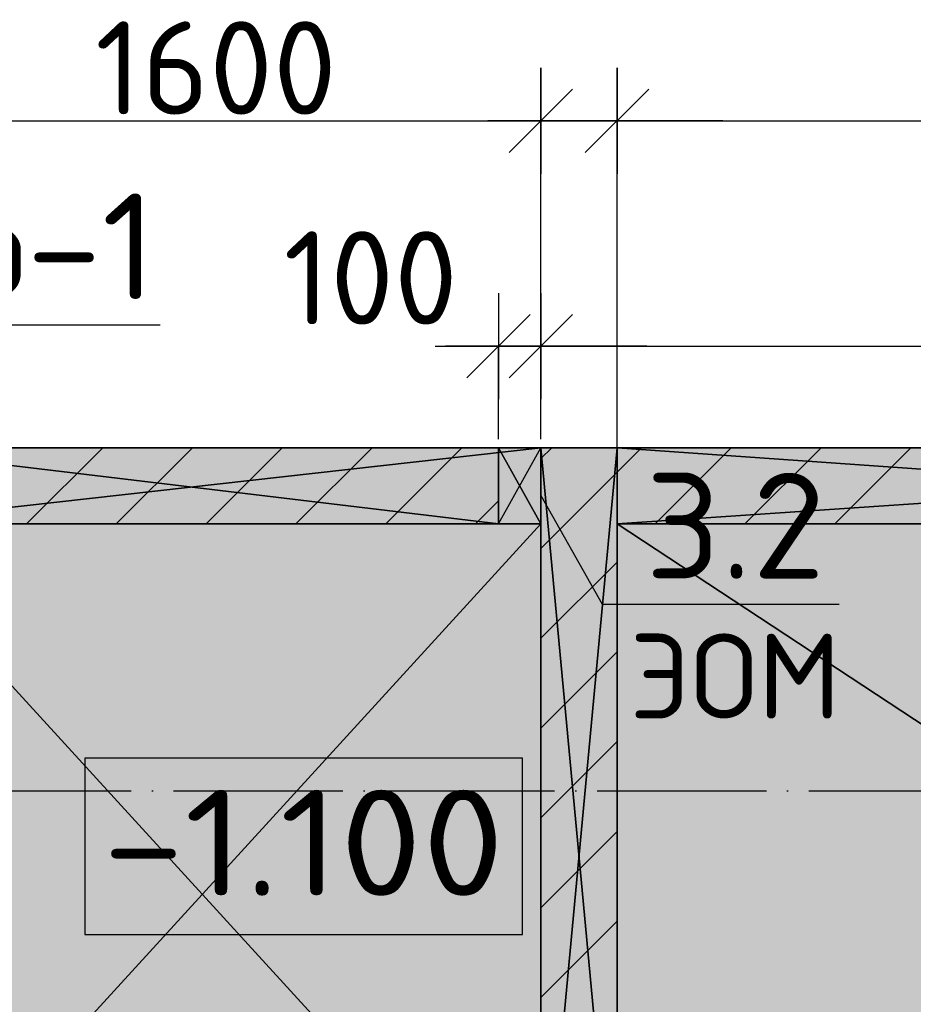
# Model space of a CAD drawing. Header units: millimetres. Extents: x 40580 to 559114, y -343730 to 81020.
# Tile 353 of 656: x 349852 to 351963, y -51700 to -49374. Entities that reach past the tile are written whole.
import ezdxf
from ezdxf.enums import TextEntityAlignment as Align

# ---------------------------------------------------------------- set-up
doc = ezdxf.new("R2010")
doc.units = ezdxf.units.MM
doc.linetypes.add('______11', pattern=[500, 400, -50, 0, -50])
doc.linetypes.add('______5', pattern=[1100, 800, -100, 100, -100])
for name, color, linetype in [('____________', 7, 'Continuous'), ('_________________', 7, 'Continuous'), ('___________________', 253, '______5'), ('______________________', 7, 'Continuous'), ('_________________________0', 7, 'Continuous'), ('__________________________', 22, 'Continuous')]:
    doc.layers.add(name, color=color, linetype=linetype)
doc.layers.add('Standard', color=7, linetype='Continuous', lineweight=25)
doc.styles.add('ISOCPEUR', font='isocpeur.ttf')

# ---------------------------------------------------------------- blocks, each defined once
blk = doc.blocks.new('ALL_ML_STRICH')
at = {"color": 0, "linetype": 'ByBlock', "lineweight": -2}
for p, q in [((0, -0.5), (0, 0.5)), ((-0.3, -0.3), (0.3, 0.3)), ((-1, 0), (0.5, 0))]:
    blk.add_line(p, q, dxfattribs=at)

msp = doc.modelspace()

# ---------------------------------------------------------------- hatches: boundary and pattern name
at = {"layer": '____________', "linetype": 'Continuous'}
for points in [[(349483.2, -50565.1), (350983.2, -50565.1), (350983.2, -50385.1), (349483.2, -50385.1)], [(351263.2, -52315.1), (351263.2, -50385.1), (351083.2, -50385.1), (351083.2, -52315.1)], [(351263.2, -50565.1), (353823.2, -50565.1), (353823.2, -50385.1), (351263.2, -50385.1)]]:
    msp.add_hatch(color=9, dxfattribs=at).paths.add_polyline_path(points)

# ---------------------------------------------------------------- linework, layer by layer
at = {"layer": '____________', "color": 253, "linetype": '______5'}
for p, q in [((349868.1, -50565.1), (350048.1, -50385.1)), ((350292.4, -50565.1), (350472.4, -50385.1)), ((350716.7, -50565.1), (350896.7, -50385.1)), ((351263.2, -50442.8), (351320.9, -50385.1)), ((351565.2, -50565.1), (351745.2, -50385.1)), ((351083.2, -50622.8), (351263.2, -50442.8)), ((351083.2, -51047.1), (351263.2, -50867.1)), ((351083.2, -51471.4), (351263.2, -51291.4))]:
    msp.add_line(p, q, dxfattribs=at)
at = {"layer": '____________', "color": 253, "linetype": '______11'}
for p, q in [((350080.3, -50565.1), (350260.3, -50385.1)), ((350504.5, -50565.1), (350684.5, -50385.1)), ((351083.2, -50410.7), (351108.8, -50385.1)), ((351353, -50565.1), (351533, -50385.1)), ((351777.3, -50565.1), (351957.3, -50385.1)), ((350928.8, -50565.1), (350983.2, -50510.7)), ((351083.2, -50835), (351263.2, -50655)), ((351083.2, -51259.2), (351263.2, -51079.2)), ((351083.2, -51683.5), (351263.2, -51503.5))]:
    msp.add_line(p, q, dxfattribs=at)
at = {"layer": '_________________', "color": 254, "linetype": 'Continuous'}
for points in [[(349483.2, -52315.1), (349483.2, -50565.1), (351083.2, -52315.1)], [(351083.2, -52315.1), (349483.2, -50565.1), (351083.2, -50565.1)], [(351263.2, -52315.1), (351263.2, -50565.1), (353923.2, -52315.1)], [(353923.2, -52315.1), (351263.2, -50565.1), (353923.2, -50565.1)]]:
    msp.add_solid(points, dxfattribs=at)
at = {"layer": '___________________', "color": 253, "linetype": '______11'}
msp.add_line((338213.2, -51195.1), (359553.2, -51195.1), dxfattribs=at)
at = {"layer": '______________________', "color": 7, "linetype": 'Continuous'}
for p, q in [((349483.2, -49613.2), (351083.2, -49613.2)), ((351083.2, -49613.2), (351263.2, -49613.2)), ((351263.2, -49613.2), (353923.2, -49613.2)), ((350983.2, -50145.1), (351083.2, -50145.1)), ((351083.2, -50145.1), (353823.2, -50145.1))]:
    msp.add_line(p, q, dxfattribs=at)
at = {"layer": '______________________', "color": 253, "linetype": 'Continuous'}
for p, q in [((351083.2, -50365.1), (351083.2, -49613.2)), ((351083.2, -50365.1), (351083.2, -49613.2)), ((351263.2, -50545.1), (351263.2, -49613.2)), ((351263.2, -50545.1), (351263.2, -49613.2)), ((350983.2, -50365.1), (350983.2, -50145.1)), ((351083.2, -50365.1), (351083.2, -50145.1)), ((351083.2, -50365.1), (351083.2, -50145.1))]:
    msp.add_line(p, q, dxfattribs=at)
at = {"layer": '_________________________0', "color": 7, "linetype": 'Continuous'}
for p, q in [((349623.8, -50094.7), (350183.8, -50094.7)), ((351083.2, -50497.7), (351227.6, -50754.5)), ((351227.6, -50754.5), (351787.6, -50754.5))]:
    msp.add_line(p, q, dxfattribs=at)
at = {"layer": '__________________________', "color": 180, "linetype": 'Continuous'}
for p, q in [((351083.2, -50385.1), (350983.2, -50385.1)), ((350983.2, -50385.1), (350983.2, -50565.1)), ((350983.2, -50385.1), (351083.2, -50565.1)), ((350983.2, -50565.1), (351083.2, -50385.1)), ((351083.2, -50565.1), (351083.2, -50385.1)), ((350983.2, -50565.1), (351083.2, -50565.1))]:
    msp.add_line(p, q, dxfattribs=at)
at = {"layer": '__________________________', "color": 171, "linetype": 'Continuous'}
for points in [[(350983.2, -50565.1), (350983.2, -50385.1), (351083.2, -50565.1)], [(351083.2, -50565.1), (350983.2, -50385.1), (351083.2, -50385.1)]]:
    msp.add_solid(points, dxfattribs=at)
at = {"layer": 'Standard', "color": 7, "linetype": 'Continuous'}
for p, q in [((351039.5, -51118), (350006.2, -51118)), ((350006.2, -51118), (350006.2, -51534.6)), ((351039.5, -51534.6), (351039.5, -51118)), ((350006.2, -51534.6), (351039.5, -51534.6))]:
    msp.add_line(p, q, dxfattribs=at)

# ---------------------------------------------------------------- block references
at = {"layer": '______________________', "color": 7, "linetype": 'Continuous', "xscale": 250, "yscale": 250, "zscale": 250}
for p in [(351083.2, -49613.2), (351263.2, -49613.2), (351083.2, -50145.1)]:
    msp.add_blockref('ALL_ML_STRICH', p, dxfattribs=at)
at = {"layer": '______________________', "color": 7, "linetype": 'Continuous', "xscale": 250, "yscale": 250, "zscale": 250, "rotation": 180}
for p in [(351083.2, -49613.2), (351263.2, -49613.2), (350983.2, -50145.1), (351083.2, -50145.1)]:
    msp.add_blockref('ALL_ML_STRICH', p, dxfattribs=at)

# ---------------------------------------------------------------- texts
at = {"layer": '______________________', "color": 7, "style": 'ISOCPEUR'}
for s, p in [('1600', (350030.2, -49598.2)), ('100', (350475.5, -50094))]:
    msp.add_text(s, height=220, dxfattribs=at).set_placement(p)
at = {"layer": '_________________________0', "color": 7, "linetype": 'Continuous', "style": 'ISOCPEUR'}
for s, height, p, p2 in [('о-1', 250, (349701.3, -50034.7), (350176.3, -50034.7)), ('3.2', 250, (351330.1, -50694.5), (351755.1, -50694.5)), ('ЭОМ', 200, (351292.6, -51024.5), (351792.6, -51024.5))]:
    msp.add_text(s, height=height, dxfattribs=at).set_placement(p, p2, align=Align.FIT)
at = {"layer": 'Standard', "color": 7, "linetype": 'Continuous', "style": 'ISOCPEUR', "width": 1.116719}
msp.add_text('-1.100', height=250, dxfattribs=at).set_placement((350047.8, -51443), (350997, -51443), align=Align.FIT)

# ---------------------------------------------------------------- meshes
at = {"layer": '____________', "color": 7, "linetype": 'Continuous'}
mesh = msp.add_polyface(dxfattribs=at)
corners = [(350983.2, -50385.1, -400), (351083.2, -50385.1, -400), (351083.2, -50385.1, -3800), (349483.2, -50385.1, -3800), (349483.2, -50385.1, -350), (350983.2, -50385.1, -350)]
mesh.append_faces([[corners[k] for k in face] for face in [(3, 4, 0), (2, 3, 0)]], dxfattribs={"vtx1": -1, "vtx2": -1, "color": 7})
mesh.append_faces([[corners[k] for k in face] for face in [(4, 5, 0), (0, 1, 2)]], dxfattribs={"vtx2": -1, "color": 7})
mesh = msp.add_polyface(dxfattribs=at)
corners = [(349483.2, -50385.1, -350), (349483.2, -50565.1, -350), (350983.2, -50565.1, -350), (350983.2, -50385.1, -350)]
mesh.append_faces([[corners[k] for k in face] for face in [(1, 2, 0)]], dxfattribs={"vtx1": -1, "color": 7})
mesh.append_faces([[corners[k] for k in face] for face in [(2, 3, 0)]], dxfattribs={"vtx2": -1, "color": 7})
mesh = msp.add_polyface(dxfattribs=at)
corners = [(349483.2, -50565.1, -3800), (349483.2, -50385.1, -3800), (351083.2, -50385.1, -3800), (351083.2, -50565.1, -3800)]
mesh.append_faces([[corners[k] for k in face] for face in [(1, 2, 0)]], dxfattribs={"vtx1": -1, "color": 7})
mesh.append_faces([[corners[k] for k in face] for face in [(2, 3, 0)]], dxfattribs={"vtx2": -1, "color": 7})
mesh = msp.add_polyface(dxfattribs=at)
corners = [(350983.2, -50385.1, -350), (350983.2, -50565.1, -350), (350983.2, -50565.1, -400), (350983.2, -50385.1, -400)]
mesh.append_faces([[corners[k] for k in face] for face in [(1, 2, 0)]], dxfattribs={"vtx1": -1, "color": 7})
mesh.append_faces([[corners[k] for k in face] for face in [(2, 3, 0)]], dxfattribs={"vtx2": -1, "color": 7})
mesh = msp.add_polyface(dxfattribs=at)
corners = [(351083.2, -50565.1, -400), (351083.2, -50385.1, -400), (350983.2, -50385.1, -400), (350983.2, -50565.1, -400)]
mesh.append_faces([[corners[k] for k in face] for face in [(1, 2, 0)]], dxfattribs={"vtx1": -1, "color": 7})
mesh.append_faces([[corners[k] for k in face] for face in [(2, 3, 0)]], dxfattribs={"vtx2": -1, "color": 7})
mesh = msp.add_polyface(dxfattribs=at)
corners = [(351083.2, -50565.1, -3800), (351083.2, -50385.1, -3800), (351083.2, -50385.1, -400), (351083.2, -50565.1, -400)]
mesh.append_faces([[corners[k] for k in face] for face in [(1, 2, 0)]], dxfattribs={"vtx1": -1, "color": 7})
mesh.append_faces([[corners[k] for k in face] for face in [(2, 3, 0)]], dxfattribs={"vtx2": -1, "color": 7})
mesh = msp.add_polyface(dxfattribs=at)
corners = [(351083.2, -50385.1, -3800), (351083.2, -52315.1, -3800), (351083.2, -52315.1, -350), (351083.2, -50385.1, -350)]
mesh.append_faces([[corners[k] for k in face] for face in [(1, 2, 0)]], dxfattribs={"vtx1": -1, "color": 7})
mesh.append_faces([[corners[k] for k in face] for face in [(2, 3, 0)]], dxfattribs={"vtx2": -1, "color": 7})
mesh = msp.add_polyface(dxfattribs=at)
corners = [(351263.2, -50385.1, -3800), (351083.2, -50385.1, -3800), (351083.2, -50385.1, -350), (351263.2, -50385.1, -350)]
mesh.append_faces([[corners[k] for k in face] for face in [(1, 2, 0)]], dxfattribs={"vtx1": -1, "color": 7})
mesh.append_faces([[corners[k] for k in face] for face in [(2, 3, 0)]], dxfattribs={"vtx2": -1, "color": 7})
mesh = msp.add_polyface(dxfattribs=at)
corners = [(351083.2, -52315.1, -350), (351263.2, -52315.1, -350), (351263.2, -50385.1, -350), (351083.2, -50385.1, -350)]
mesh.append_faces([[corners[k] for k in face] for face in [(1, 2, 0)]], dxfattribs={"vtx1": -1, "color": 7})
mesh.append_faces([[corners[k] for k in face] for face in [(2, 3, 0)]], dxfattribs={"vtx2": -1, "color": 7})
mesh = msp.add_polyface(dxfattribs=at)
corners = [(351263.2, -52315.1, -3800), (351083.2, -52315.1, -3800), (351083.2, -50385.1, -3800), (351263.2, -50385.1, -3800)]
mesh.append_faces([[corners[k] for k in face] for face in [(1, 2, 0)]], dxfattribs={"vtx1": -1, "color": 7})
mesh.append_faces([[corners[k] for k in face] for face in [(2, 3, 0)]], dxfattribs={"vtx2": -1, "color": 7})
mesh = msp.add_polyface(dxfattribs=at)
corners = [(353823.2, -50385.1, -400), (353923.2, -50385.1, -400), (353923.2, -50385.1, -3800), (351263.2, -50385.1, -3800), (351263.2, -50385.1, -350), (353823.2, -50385.1, -350)]
mesh.append_faces([[corners[k] for k in face] for face in [(3, 4, 0), (2, 3, 0)]], dxfattribs={"vtx1": -1, "vtx2": -1, "color": 7})
mesh.append_faces([[corners[k] for k in face] for face in [(4, 5, 0), (0, 1, 2)]], dxfattribs={"vtx2": -1, "color": 7})
mesh = msp.add_polyface(dxfattribs=at)
corners = [(351263.2, -50385.1, -3800), (351263.2, -50565.1, -3800), (351263.2, -50565.1, -350), (351263.2, -50385.1, -350)]
mesh.append_faces([[corners[k] for k in face] for face in [(1, 2, 0)]], dxfattribs={"vtx1": -1, "color": 7})
mesh.append_faces([[corners[k] for k in face] for face in [(2, 3, 0)]], dxfattribs={"vtx2": -1, "color": 7})
mesh = msp.add_polyface(dxfattribs=at)
corners = [(351263.2, -50385.1, -350), (351263.2, -50565.1, -350), (353823.2, -50565.1, -350), (353823.2, -50385.1, -350)]
mesh.append_faces([[corners[k] for k in face] for face in [(1, 2, 0)]], dxfattribs={"vtx1": -1, "color": 7})
mesh.append_faces([[corners[k] for k in face] for face in [(2, 3, 0)]], dxfattribs={"vtx2": -1, "color": 7})
mesh = msp.add_polyface(dxfattribs=at)
corners = [(351263.2, -50565.1, -3800), (351263.2, -50385.1, -3800), (353923.2, -50385.1, -3800), (353923.2, -50565.1, -3800)]
mesh.append_faces([[corners[k] for k in face] for face in [(1, 2, 0)]], dxfattribs={"vtx1": -1, "color": 7})
mesh.append_faces([[corners[k] for k in face] for face in [(2, 3, 0)]], dxfattribs={"vtx2": -1, "color": 7})
mesh = msp.add_polyface(dxfattribs=at)
corners = [(351263.2, -52315.1, -3800), (351263.2, -50385.1, -3800), (351263.2, -50385.1, -350), (351263.2, -52315.1, -350)]
mesh.append_faces([[corners[k] for k in face] for face in [(1, 2, 0)]], dxfattribs={"vtx1": -1, "color": 7})
mesh.append_faces([[corners[k] for k in face] for face in [(2, 3, 0)]], dxfattribs={"vtx2": -1, "color": 7})
mesh = msp.add_polyface(dxfattribs=at)
corners = [(350983.2, -50565.1, -350), (349483.2, -50565.1, -350), (349483.2, -50565.1, -3800), (351083.2, -50565.1, -3800), (351083.2, -50565.1, -400), (350983.2, -50565.1, -400)]
mesh.append_faces([[corners[k] for k in face] for face in [(5, 1, 3)]], dxfattribs={"vtx0": -1, "vtx1": -1, "vtx2": -1, "color": 7})
mesh.append_faces([[corners[k] for k in face] for face in [(3, 4, 5), (1, 2, 3), (5, 0, 1)]], dxfattribs={"vtx2": -1, "color": 7})
mesh = msp.add_polyface(dxfattribs=at)
corners = [(353823.2, -50565.1, -350), (351263.2, -50565.1, -350), (351263.2, -50565.1, -3800), (353923.2, -50565.1, -3800), (353923.2, -50565.1, -400), (353823.2, -50565.1, -400)]
mesh.append_faces([[corners[k] for k in face] for face in [(5, 1, 3)]], dxfattribs={"vtx0": -1, "vtx1": -1, "vtx2": -1, "color": 7})
mesh.append_faces([[corners[k] for k in face] for face in [(3, 4, 5), (1, 2, 3), (5, 0, 1)]], dxfattribs={"vtx2": -1, "color": 7})
at = {"layer": '_________________', "color": 7, "linetype": 'Continuous'}
mesh = msp.add_polyface(dxfattribs=at)
corners = [(351083.2, -50565.1, -1800), (349483.2, -50565.1, -1800), (349483.2, -50565.1, -1600), (351083.2, -50565.1, -1600)]
mesh.append_faces([[corners[k] for k in face] for face in [(1, 2, 0)]], dxfattribs={"vtx1": -1, "color": 7})
mesh.append_faces([[corners[k] for k in face] for face in [(2, 3, 0)]], dxfattribs={"vtx2": -1, "color": 7})
mesh = msp.add_polyface(dxfattribs=at)
corners = [(349483.2, -52315.1, -1600), (351083.2, -52315.1, -1600), (351083.2, -50565.1, -1600), (349483.2, -50565.1, -1600)]
mesh.append_faces([[corners[k] for k in face] for face in [(1, 2, 0)]], dxfattribs={"vtx1": -1, "color": 7})
mesh.append_faces([[corners[k] for k in face] for face in [(2, 3, 0)]], dxfattribs={"vtx2": -1, "color": 7})
mesh = msp.add_polyface(dxfattribs=at)
corners = [(351083.2, -52315.1, -1800), (349483.2, -52315.1, -1800), (349483.2, -50565.1, -1800), (351083.2, -50565.1, -1800)]
mesh.append_faces([[corners[k] for k in face] for face in [(1, 2, 0)]], dxfattribs={"vtx1": -1, "color": 7})
mesh.append_faces([[corners[k] for k in face] for face in [(2, 3, 0)]], dxfattribs={"vtx2": -1, "color": 7})
mesh = msp.add_polyface(dxfattribs=at)
corners = [(351083.2, -52315.1, -1800), (351083.2, -50565.1, -1800), (351083.2, -50565.1, -1600), (351083.2, -52315.1, -1600)]
mesh.append_faces([[corners[k] for k in face] for face in [(1, 2, 0)]], dxfattribs={"vtx1": -1, "color": 7})
mesh.append_faces([[corners[k] for k in face] for face in [(2, 3, 0)]], dxfattribs={"vtx2": -1, "color": 7})
mesh = msp.add_polyface(dxfattribs=at)
corners = [(351263.2, -50565.1, -2200), (351263.2, -52315.1, -2200), (351263.2, -52315.1, -2000), (351263.2, -50565.1, -2000)]
mesh.append_faces([[corners[k] for k in face] for face in [(1, 2, 0)]], dxfattribs={"vtx1": -1, "color": 7})
mesh.append_faces([[corners[k] for k in face] for face in [(2, 3, 0)]], dxfattribs={"vtx2": -1, "color": 7})
mesh = msp.add_polyface(dxfattribs=at)
corners = [(353923.2, -50565.1, -2200), (351263.2, -50565.1, -2200), (351263.2, -50565.1, -2000), (353923.2, -50565.1, -2000)]
mesh.append_faces([[corners[k] for k in face] for face in [(1, 2, 0)]], dxfattribs={"vtx1": -1, "color": 7})
mesh.append_faces([[corners[k] for k in face] for face in [(2, 3, 0)]], dxfattribs={"vtx2": -1, "color": 7})
mesh = msp.add_polyface(dxfattribs=at)
corners = [(353923.2, -50565.1, -2000), (351263.2, -50565.1, -2000), (351263.2, -52315.1, -2000), (353923.2, -52315.1, -2000)]
mesh.append_faces([[corners[k] for k in face] for face in [(1, 2, 0)]], dxfattribs={"vtx1": -1, "color": 7})
mesh.append_faces([[corners[k] for k in face] for face in [(2, 3, 0)]], dxfattribs={"vtx2": -1, "color": 7})
mesh = msp.add_polyface(dxfattribs=at)
corners = [(351263.2, -50565.1, -2200), (353923.2, -50565.1, -2200), (353923.2, -52315.1, -2200), (351263.2, -52315.1, -2200)]
mesh.append_faces([[corners[k] for k in face] for face in [(1, 2, 0)]], dxfattribs={"vtx1": -1, "color": 7})
mesh.append_faces([[corners[k] for k in face] for face in [(2, 3, 0)]], dxfattribs={"vtx2": -1, "color": 7})

doc.saveas('drawing.dxf')
